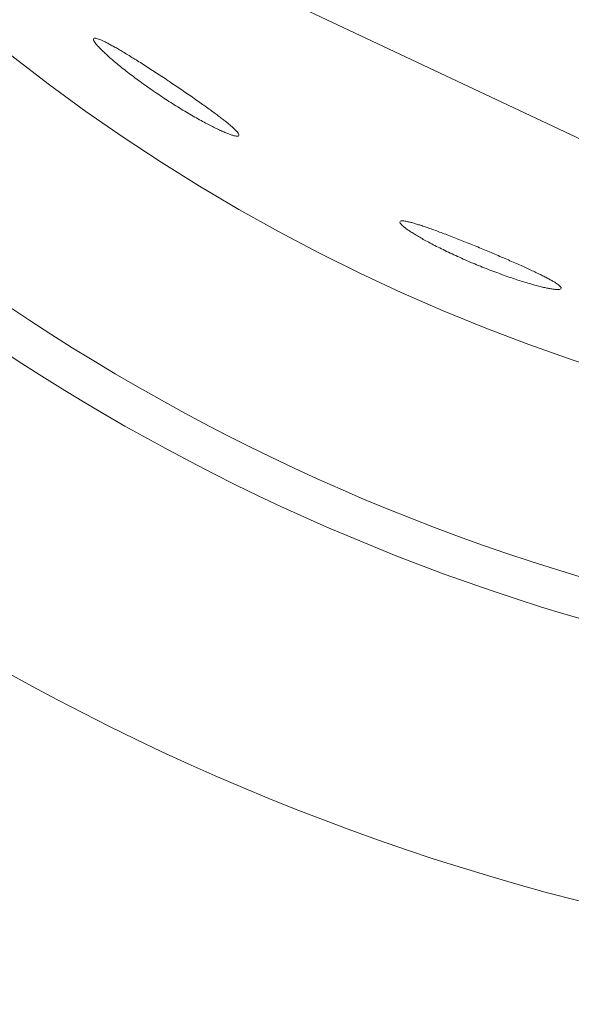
# Model space of a CAD drawing. Header units: inches. Extents: x 382808 to 408593, y -18409 to -9482.
# Tile 357 of 438: x 405179.689 to 405180.478, y -17221.021 to -17219.612. Entities that reach past the tile are written whole.
import ezdxf

# ---------------------------------------------------------------- set-up
doc = ezdxf.new("R2010")
doc.units = ezdxf.units.IN
doc.header["$LTSCALE"] = 2
doc.header["$MEASUREMENT"] = 0
doc.layers.add('!!!LOZAMET_Nr_pióra__9', color=220, linetype='CONTINUOUS', lineweight=0)

msp = doc.modelspace()

# ---------------------------------------------------------------- linework, layer by layer
at = {"layer": '!!!LOZAMET_Nr_pióra__9', "color": 7, "linetype": 'Continuous', "lineweight": 0}
for p, q in [((405190.8859, -17224.6895), (405117.5305, -17190.0675)), ((405179.7948, -17219.6393), (405179.7946, -17219.6404)), ((405179.7946, -17219.6404), (405179.7949, -17219.6417)), ((405179.7949, -17219.6417), (405179.7954, -17219.6427)), ((405179.7954, -17219.6427), (405179.7961, -17219.6438)), ((405179.7966, -17219.6386), (405179.7956, -17219.6387)), ((405179.7961, -17219.6438), (405179.797, -17219.6451)), ((405179.798, -17219.6388), (405179.7966, -17219.6386)), ((405179.797, -17219.6451), (405179.7981, -17219.6466)), ((405179.7991, -17219.639), (405179.798, -17219.6388)), ((405179.7981, -17219.6466), (405179.7994, -17219.6482)), ((405179.8004, -17219.6394), (405179.7991, -17219.639)), ((405179.7994, -17219.6482), (405179.8001, -17219.649)), ((405179.8018, -17219.6399), (405179.8004, -17219.6394)), ((405179.8034, -17219.6405), (405179.8018, -17219.6399)), ((405179.8052, -17219.6412), (405179.8034, -17219.6405)), ((405179.8061, -17219.6416), (405179.8052, -17219.6412)), ((405179.8071, -17219.642), (405179.8061, -17219.6416)), ((405179.8081, -17219.6425), (405179.8071, -17219.642)), ((405179.8092, -17219.643), (405179.8081, -17219.6425)), ((405179.8103, -17219.6435), (405179.8092, -17219.643)), ((405179.8114, -17219.6441), (405179.8103, -17219.6435)), ((405179.8126, -17219.6447), (405179.8114, -17219.6441)), ((405179.8138, -17219.6453), (405179.8126, -17219.6447)), ((405179.815, -17219.6459), (405179.8138, -17219.6453)), ((405179.8163, -17219.6466), (405179.815, -17219.6459)), ((405179.8175, -17219.6473), (405179.8163, -17219.6466)), ((405179.8189, -17219.648), (405179.8175, -17219.6473)), ((405179.8202, -17219.6487), (405179.8189, -17219.648)), ((405179.8001, -17219.649), (405179.8009, -17219.6499)), ((405179.8009, -17219.6499), (405179.8017, -17219.6508)), ((405179.8017, -17219.6508), (405179.8026, -17219.6518)), ((405179.8026, -17219.6518), (405179.8036, -17219.6528)), ((405179.8036, -17219.6528), (405179.8046, -17219.6538)), ((405179.8046, -17219.6538), (405179.8056, -17219.6548)), ((405179.8056, -17219.6548), (405179.8067, -17219.6559)), ((405179.8067, -17219.6559), (405179.8078, -17219.657)), ((405179.8078, -17219.657), (405179.809, -17219.6581)), ((405179.809, -17219.6581), (405179.8102, -17219.6593)), ((405179.8102, -17219.6593), (405179.8114, -17219.6605)), ((405179.8114, -17219.6605), (405179.8127, -17219.6617)), ((405179.8127, -17219.6617), (405179.8141, -17219.6629)), ((405179.8216, -17219.6495), (405179.8202, -17219.6487)), ((405179.823, -17219.6502), (405179.8216, -17219.6495)), ((405179.8244, -17219.6511), (405179.823, -17219.6502)), ((405179.8259, -17219.6519), (405179.8244, -17219.6511)), ((405179.8274, -17219.6527), (405179.8259, -17219.6519)), ((405179.8289, -17219.6536), (405179.8274, -17219.6527)), ((405179.8304, -17219.6545), (405179.8289, -17219.6536)), ((405179.832, -17219.6554), (405179.8304, -17219.6545)), ((405179.8336, -17219.6563), (405179.832, -17219.6554)), ((405179.8352, -17219.6573), (405179.8336, -17219.6563)), ((405179.8369, -17219.6583), (405179.8352, -17219.6573)), ((405179.8386, -17219.6593), (405179.8369, -17219.6583)), ((405179.8403, -17219.6604), (405179.8386, -17219.6593)), ((405179.8421, -17219.6615), (405179.8403, -17219.6604)), ((405179.844, -17219.6626), (405179.8421, -17219.6615)), ((405179.8458, -17219.6637), (405179.844, -17219.6626)), ((405179.8141, -17219.6629), (405179.8154, -17219.6641)), ((405179.8154, -17219.6641), (405179.8168, -17219.6654)), ((405179.8168, -17219.6654), (405179.8183, -17219.6667)), ((405179.8183, -17219.6667), (405179.8198, -17219.668)), ((405179.8198, -17219.668), (405179.8213, -17219.6693)), ((405179.8213, -17219.6693), (405179.8229, -17219.6706)), ((405179.8229, -17219.6706), (405179.8245, -17219.672)), ((405179.8245, -17219.672), (405179.8262, -17219.6734)), ((405179.8262, -17219.6734), (405179.8279, -17219.6749)), ((405179.8279, -17219.6749), (405179.8297, -17219.6764)), ((405179.8297, -17219.6764), (405179.8315, -17219.6779)), ((405179.8477, -17219.6649), (405179.8458, -17219.6637)), ((405179.8496, -17219.6661), (405179.8477, -17219.6649)), ((405179.8516, -17219.6673), (405179.8496, -17219.6661)), ((405179.8536, -17219.6685), (405179.8516, -17219.6673)), ((405179.8556, -17219.6698), (405179.8536, -17219.6685)), ((405179.8576, -17219.6711), (405179.8556, -17219.6698)), ((405179.8597, -17219.6724), (405179.8576, -17219.6711)), ((405179.8618, -17219.6737), (405179.8597, -17219.6724)), ((405179.8639, -17219.675), (405179.8618, -17219.6737)), ((405179.866, -17219.6764), (405179.8639, -17219.675)), ((405179.8682, -17219.6778), (405179.866, -17219.6764)), ((405179.8315, -17219.6779), (405179.8334, -17219.6794)), ((405179.8334, -17219.6794), (405179.8354, -17219.6809)), ((405179.8354, -17219.6809), (405179.8373, -17219.6825)), ((405179.8373, -17219.6825), (405179.8393, -17219.6841)), ((405179.8393, -17219.6841), (405179.8414, -17219.6857)), ((405179.8414, -17219.6857), (405179.8435, -17219.6874)), ((405179.8435, -17219.6874), (405179.8456, -17219.689)), ((405179.8456, -17219.689), (405179.8478, -17219.6907)), ((405179.8478, -17219.6907), (405179.85, -17219.6923)), ((405179.8703, -17219.6792), (405179.8682, -17219.6778)), ((405179.8725, -17219.6806), (405179.8703, -17219.6792)), ((405179.8747, -17219.682), (405179.8725, -17219.6806)), ((405179.8769, -17219.6834), (405179.8747, -17219.682)), ((405179.8791, -17219.6849), (405179.8769, -17219.6834)), ((405179.8814, -17219.6863), (405179.8791, -17219.6849)), ((405179.8836, -17219.6878), (405179.8814, -17219.6863)), ((405179.8858, -17219.6892), (405179.8836, -17219.6878)), ((405179.888, -17219.6907), (405179.8858, -17219.6892)), ((405179.8903, -17219.6922), (405179.888, -17219.6907)), ((405179.85, -17219.6923), (405179.8522, -17219.694)), ((405179.8522, -17219.694), (405179.8545, -17219.6957)), ((405179.8545, -17219.6957), (405179.8568, -17219.6974)), ((405179.8568, -17219.6974), (405179.8591, -17219.6991)), ((405179.8591, -17219.6991), (405179.8614, -17219.7009)), ((405179.8614, -17219.7009), (405179.8638, -17219.7026)), ((405179.8638, -17219.7026), (405179.8662, -17219.7043)), ((405179.8662, -17219.7043), (405179.8686, -17219.706)), ((405179.8925, -17219.6936), (405179.8903, -17219.6922)), ((405179.8947, -17219.6951), (405179.8925, -17219.6936)), ((405179.897, -17219.6966), (405179.8947, -17219.6951)), ((405179.8992, -17219.698), (405179.897, -17219.6966)), ((405179.9014, -17219.6995), (405179.8992, -17219.698)), ((405179.9035, -17219.7009), (405179.9014, -17219.6995)), ((405179.9057, -17219.7024), (405179.9035, -17219.7009)), ((405179.9079, -17219.7039), (405179.9057, -17219.7024)), ((405179.9101, -17219.7054), (405179.9079, -17219.7039)), ((405179.8686, -17219.706), (405179.871, -17219.7077)), ((405179.871, -17219.7077), (405179.8734, -17219.7094)), ((405179.8734, -17219.7094), (405179.8758, -17219.7111)), ((405179.8758, -17219.7111), (405179.8783, -17219.7128)), ((405179.8783, -17219.7128), (405179.8807, -17219.7145)), ((405179.8807, -17219.7145), (405179.8832, -17219.7162)), ((405179.8832, -17219.7162), (405179.8856, -17219.7178)), ((405179.8856, -17219.7178), (405179.888, -17219.7195)), ((405179.9123, -17219.7068), (405179.9101, -17219.7054)), ((405179.9145, -17219.7083), (405179.9123, -17219.7068)), ((405179.9167, -17219.7098), (405179.9145, -17219.7083)), ((405179.9189, -17219.7113), (405179.9167, -17219.7098)), ((405179.9212, -17219.7128), (405179.9189, -17219.7113)), ((405179.9234, -17219.7143), (405179.9212, -17219.7128)), ((405179.9256, -17219.7158), (405179.9234, -17219.7143)), ((405179.9278, -17219.7173), (405179.9256, -17219.7158)), ((405179.9299, -17219.7188), (405179.9278, -17219.7173)), ((405179.9321, -17219.7203), (405179.9299, -17219.7188)), ((405179.888, -17219.7195), (405179.8904, -17219.7211)), ((405179.8904, -17219.7211), (405179.8929, -17219.7227)), ((405179.8929, -17219.7227), (405179.8953, -17219.7243)), ((405179.8953, -17219.7243), (405179.8978, -17219.7259)), ((405179.8978, -17219.7259), (405179.9002, -17219.7276)), ((405179.9002, -17219.7276), (405179.9027, -17219.7292)), ((405179.9027, -17219.7292), (405179.9052, -17219.7308)), ((405179.9052, -17219.7308), (405179.9077, -17219.7324)), ((405179.9077, -17219.7324), (405179.9102, -17219.7339)), ((405179.9343, -17219.7218), (405179.9321, -17219.7203)), ((405179.9364, -17219.7233), (405179.9343, -17219.7218)), ((405179.9385, -17219.7248), (405179.9364, -17219.7233)), ((405179.9406, -17219.7262), (405179.9385, -17219.7248)), ((405179.9427, -17219.7277), (405179.9406, -17219.7262)), ((405179.9447, -17219.7291), (405179.9427, -17219.7277)), ((405179.9468, -17219.7305), (405179.9447, -17219.7291)), ((405179.9488, -17219.732), (405179.9468, -17219.7305)), ((405179.9507, -17219.7334), (405179.9488, -17219.732)), ((405179.9102, -17219.7339), (405179.9127, -17219.7355)), ((405179.9127, -17219.7355), (405179.9152, -17219.7371)), ((405179.9152, -17219.7371), (405179.9177, -17219.7386)), ((405179.9177, -17219.7386), (405179.9202, -17219.7401)), ((405179.9202, -17219.7401), (405179.9227, -17219.7417)), ((405179.9227, -17219.7417), (405179.9252, -17219.7431)), ((405179.9252, -17219.7431), (405179.9276, -17219.7446)), ((405179.9276, -17219.7446), (405179.9301, -17219.7461)), ((405179.9301, -17219.7461), (405179.9325, -17219.7475)), ((405179.9527, -17219.7347), (405179.9507, -17219.7334)), ((405179.9546, -17219.7361), (405179.9527, -17219.7347)), ((405179.9565, -17219.7374), (405179.9546, -17219.7361)), ((405179.9583, -17219.7388), (405179.9565, -17219.7374)), ((405179.9601, -17219.7401), (405179.9583, -17219.7388)), ((405179.9619, -17219.7414), (405179.9601, -17219.7401)), ((405179.9636, -17219.7426), (405179.9619, -17219.7414)), ((405179.9653, -17219.7439), (405179.9636, -17219.7426)), ((405179.967, -17219.7451), (405179.9653, -17219.7439)), ((405179.9686, -17219.7463), (405179.967, -17219.7451)), ((405179.9702, -17219.7475), (405179.9686, -17219.7463)), ((405179.9325, -17219.7475), (405179.9349, -17219.7489)), ((405179.9349, -17219.7489), (405179.9372, -17219.7502)), ((405179.9372, -17219.7502), (405179.9396, -17219.7516)), ((405179.9396, -17219.7516), (405179.9419, -17219.7529)), ((405179.9419, -17219.7529), (405179.9442, -17219.7542)), ((405179.9442, -17219.7542), (405179.9464, -17219.7554)), ((405179.9464, -17219.7554), (405179.9486, -17219.7566)), ((405179.9486, -17219.7566), (405179.9508, -17219.7578)), ((405179.9508, -17219.7578), (405179.9529, -17219.759)), ((405179.9529, -17219.759), (405179.955, -17219.7601)), ((405179.955, -17219.7601), (405179.9571, -17219.7612)), ((405179.9571, -17219.7612), (405179.9591, -17219.7622)), ((405179.9717, -17219.7486), (405179.9702, -17219.7475)), ((405179.9732, -17219.7497), (405179.9717, -17219.7486)), ((405179.9746, -17219.7508), (405179.9732, -17219.7497)), ((405179.976, -17219.7519), (405179.9746, -17219.7508)), ((405179.9774, -17219.753), (405179.976, -17219.7519)), ((405179.9788, -17219.754), (405179.9774, -17219.753)), ((405179.9801, -17219.755), (405179.9788, -17219.754)), ((405179.9814, -17219.7561), (405179.9801, -17219.755)), ((405179.9827, -17219.7571), (405179.9814, -17219.7561)), ((405179.9839, -17219.758), (405179.9827, -17219.7571)), ((405179.9851, -17219.759), (405179.9839, -17219.758)), ((405179.9863, -17219.76), (405179.9851, -17219.759)), ((405179.9874, -17219.7609), (405179.9863, -17219.76)), ((405179.9885, -17219.7618), (405179.9874, -17219.7609)), ((405179.9591, -17219.7622), (405179.961, -17219.7632)), ((405179.961, -17219.7632), (405179.9629, -17219.7642)), ((405179.9629, -17219.7642), (405179.9648, -17219.7651)), ((405179.9648, -17219.7651), (405179.9666, -17219.7661)), ((405179.9666, -17219.7661), (405179.9683, -17219.7669)), ((405179.9683, -17219.7669), (405179.9701, -17219.7678)), ((405179.9701, -17219.7678), (405179.9718, -17219.7686)), ((405179.9718, -17219.7686), (405179.9734, -17219.7694)), ((405179.9734, -17219.7694), (405179.9751, -17219.7701)), ((405179.9751, -17219.7701), (405179.9767, -17219.7709)), ((405179.9767, -17219.7709), (405179.9783, -17219.7716)), ((405179.9783, -17219.7716), (405179.9798, -17219.7723)), ((405179.9798, -17219.7723), (405179.9813, -17219.7729)), ((405179.9813, -17219.7729), (405179.9827, -17219.7735)), ((405179.9827, -17219.7735), (405179.9841, -17219.7741)), ((405179.9841, -17219.7741), (405179.9855, -17219.7747)), ((405179.9855, -17219.7747), (405179.9868, -17219.7752)), ((405179.9868, -17219.7752), (405179.9881, -17219.7757)), ((405179.9896, -17219.7627), (405179.9885, -17219.7618)), ((405179.9906, -17219.7636), (405179.9896, -17219.7627)), ((405179.9916, -17219.7644), (405179.9906, -17219.7636)), ((405179.9926, -17219.7653), (405179.9916, -17219.7644)), ((405179.9935, -17219.7661), (405179.9926, -17219.7653)), ((405179.9944, -17219.7669), (405179.9935, -17219.7661)), ((405179.9952, -17219.7676), (405179.9944, -17219.7669)), ((405179.996, -17219.7684), (405179.9952, -17219.7676)), ((405179.9974, -17219.7698), (405179.996, -17219.7684)), ((405179.9987, -17219.7711), (405179.9974, -17219.7698)), ((405179.9998, -17219.7723), (405179.9987, -17219.7711)), ((405180.0007, -17219.7734), (405179.9998, -17219.7723)), ((405180.0015, -17219.7744), (405180.0007, -17219.7734)), ((405180.0023, -17219.7757), (405180.0015, -17219.7744)), ((405179.9881, -17219.7757), (405179.9893, -17219.7761)), ((405179.9893, -17219.7761), (405179.9905, -17219.7766)), ((405179.9905, -17219.7766), (405179.9916, -17219.777)), ((405179.9916, -17219.777), (405179.9927, -17219.7773)), ((405179.9927, -17219.7773), (405179.9937, -17219.7776)), ((405179.9937, -17219.7776), (405179.9955, -17219.7782)), ((405179.9955, -17219.7782), (405179.9972, -17219.7785)), ((405179.9972, -17219.7785), (405179.9986, -17219.7788)), ((405179.9986, -17219.7788), (405179.9998, -17219.7789)), ((405179.9998, -17219.7789), (405180.0009, -17219.7789)), ((405180.0009, -17219.7789), (405180.002, -17219.7787)), ((405180.0027, -17219.7768), (405180.0023, -17219.7757)), ((405180.0027, -17219.7781), (405180.0027, -17219.7768)), ((405180.233, -17219.9013), (405180.233, -17219.9024)), ((405180.2347, -17219.9003), (405180.2337, -17219.9006)), ((405180.236, -17219.9002), (405180.2347, -17219.9003)), ((405180.2372, -17219.9002), (405180.236, -17219.9002)), ((405180.2385, -17219.9003), (405180.2372, -17219.9002)), ((405180.24, -17219.9005), (405180.2385, -17219.9003)), ((405180.2417, -17219.9007), (405180.24, -17219.9005)), ((405180.2436, -17219.9011), (405180.2417, -17219.9007)), ((405180.2446, -17219.9013), (405180.2436, -17219.9011)), ((405180.2456, -17219.9016), (405180.2446, -17219.9013)), ((405180.2467, -17219.9018), (405180.2456, -17219.9016)), ((405180.2478, -17219.9021), (405180.2467, -17219.9018)), ((405180.249, -17219.9024), (405180.2478, -17219.9021)), ((405180.233, -17219.9024), (405180.2336, -17219.9036)), ((405180.2336, -17219.9036), (405180.2343, -17219.9045)), ((405180.2343, -17219.9045), (405180.2352, -17219.9055)), ((405180.2352, -17219.9055), (405180.2363, -17219.9066)), ((405180.2363, -17219.9066), (405180.2376, -17219.9078)), ((405180.2376, -17219.9078), (405180.2392, -17219.9091)), ((405180.2392, -17219.9091), (405180.2401, -17219.9098)), ((405180.2401, -17219.9098), (405180.2411, -17219.9105)), ((405180.2411, -17219.9105), (405180.2421, -17219.9113)), ((405180.2421, -17219.9113), (405180.2431, -17219.912)), ((405180.2431, -17219.912), (405180.2442, -17219.9128)), ((405180.2442, -17219.9128), (405180.2454, -17219.9136)), ((405180.2454, -17219.9136), (405180.2466, -17219.9144)), ((405180.2466, -17219.9144), (405180.2479, -17219.9153)), ((405180.2479, -17219.9153), (405180.2492, -17219.9161)), ((405180.2502, -17219.9027), (405180.249, -17219.9024)), ((405180.2492, -17219.9161), (405180.2506, -17219.917)), ((405180.2515, -17219.9031), (405180.2502, -17219.9027)), ((405180.2528, -17219.9035), (405180.2515, -17219.9031)), ((405180.2541, -17219.9038), (405180.2528, -17219.9035)), ((405180.2555, -17219.9042), (405180.2541, -17219.9038)), ((405180.2569, -17219.9047), (405180.2555, -17219.9042)), ((405180.2583, -17219.9051), (405180.2569, -17219.9047)), ((405180.2598, -17219.9056), (405180.2583, -17219.9051)), ((405180.2613, -17219.906), (405180.2598, -17219.9056)), ((405180.2628, -17219.9065), (405180.2613, -17219.906)), ((405180.2644, -17219.907), (405180.2628, -17219.9065)), ((405180.266, -17219.9076), (405180.2644, -17219.907)), ((405180.2676, -17219.9081), (405180.266, -17219.9076)), ((405180.2692, -17219.9087), (405180.2676, -17219.9081)), ((405180.2709, -17219.9092), (405180.2692, -17219.9087)), ((405180.2726, -17219.9098), (405180.2709, -17219.9092)), ((405180.2743, -17219.9104), (405180.2726, -17219.9098)), ((405180.2761, -17219.9111), (405180.2743, -17219.9104)), ((405180.278, -17219.9117), (405180.2761, -17219.9111)), ((405180.2799, -17219.9124), (405180.278, -17219.9117)), ((405180.2818, -17219.9131), (405180.2799, -17219.9124)), ((405180.2838, -17219.9138), (405180.2818, -17219.9131)), ((405180.2858, -17219.9146), (405180.2838, -17219.9138)), ((405180.2878, -17219.9153), (405180.2858, -17219.9146)), ((405180.2899, -17219.9161), (405180.2878, -17219.9153)), ((405180.292, -17219.9169), (405180.2899, -17219.9161)), ((405180.2506, -17219.917), (405180.252, -17219.9179)), ((405180.252, -17219.9179), (405180.2535, -17219.9188)), ((405180.2535, -17219.9188), (405180.255, -17219.9197)), ((405180.255, -17219.9197), (405180.2565, -17219.9207)), ((405180.2565, -17219.9207), (405180.2581, -17219.9216)), ((405180.2581, -17219.9216), (405180.2597, -17219.9226)), ((405180.2597, -17219.9226), (405180.2614, -17219.9236)), ((405180.2614, -17219.9236), (405180.2631, -17219.9245)), ((405180.2631, -17219.9245), (405180.2648, -17219.9255)), ((405180.2648, -17219.9255), (405180.2666, -17219.9266)), ((405180.2666, -17219.9266), (405180.2685, -17219.9276)), ((405180.2685, -17219.9276), (405180.2704, -17219.9287)), ((405180.2704, -17219.9287), (405180.2724, -17219.9297)), ((405180.2724, -17219.9297), (405180.2745, -17219.9308)), ((405180.2942, -17219.9177), (405180.292, -17219.9169)), ((405180.2964, -17219.9185), (405180.2942, -17219.9177)), ((405180.2986, -17219.9194), (405180.2964, -17219.9185)), ((405180.3008, -17219.9202), (405180.2986, -17219.9194)), ((405180.3031, -17219.9211), (405180.3008, -17219.9202)), ((405180.3054, -17219.922), (405180.3031, -17219.9211)), ((405180.3077, -17219.9229), (405180.3054, -17219.922)), ((405180.3101, -17219.9238), (405180.3077, -17219.9229)), ((405180.3125, -17219.9247), (405180.3101, -17219.9238)), ((405180.3149, -17219.9257), (405180.3125, -17219.9247)), ((405180.3173, -17219.9266), (405180.3149, -17219.9257)), ((405180.3197, -17219.9276), (405180.3173, -17219.9266)), ((405180.3221, -17219.9285), (405180.3197, -17219.9276)), ((405180.3246, -17219.9295), (405180.3221, -17219.9285)), ((405180.3271, -17219.9305), (405180.3246, -17219.9295)), ((405180.2745, -17219.9308), (405180.2766, -17219.932)), ((405180.2766, -17219.932), (405180.2787, -17219.9331)), ((405180.2787, -17219.9331), (405180.2809, -17219.9342)), ((405180.2809, -17219.9342), (405180.2831, -17219.9354)), ((405180.2831, -17219.9354), (405180.2854, -17219.9366)), ((405180.2854, -17219.9366), (405180.2877, -17219.9377)), ((405180.2877, -17219.9377), (405180.2901, -17219.9389)), ((405180.2901, -17219.9389), (405180.2925, -17219.9401)), ((405180.2925, -17219.9401), (405180.295, -17219.9413)), ((405180.295, -17219.9413), (405180.2975, -17219.9426)), ((405180.2975, -17219.9426), (405180.3, -17219.9438)), ((405180.3, -17219.9438), (405180.3025, -17219.945)), ((405180.3295, -17219.9315), (405180.3271, -17219.9305)), ((405180.332, -17219.9325), (405180.3295, -17219.9315)), ((405180.3345, -17219.9335), (405180.332, -17219.9325)), ((405180.337, -17219.9345), (405180.3345, -17219.9335)), ((405180.3394, -17219.9355), (405180.337, -17219.9345)), ((405180.3419, -17219.9365), (405180.3394, -17219.9355)), ((405180.3444, -17219.9375), (405180.3419, -17219.9365)), ((405180.3468, -17219.9385), (405180.3444, -17219.9375)), ((405180.3493, -17219.9395), (405180.3468, -17219.9385)), ((405180.3517, -17219.9406), (405180.3493, -17219.9395)), ((405180.3541, -17219.9416), (405180.3517, -17219.9406)), ((405180.3565, -17219.9426), (405180.3541, -17219.9416)), ((405180.359, -17219.9436), (405180.3565, -17219.9426)), ((405180.3614, -17219.9446), (405180.359, -17219.9436)), ((405180.3025, -17219.945), (405180.3051, -17219.9462)), ((405180.3051, -17219.9462), (405180.3077, -17219.9475)), ((405180.3077, -17219.9475), (405180.3104, -17219.9487)), ((405180.3104, -17219.9487), (405180.313, -17219.9499)), ((405180.313, -17219.9499), (405180.3157, -17219.9511)), ((405180.3157, -17219.9511), (405180.3184, -17219.9523)), ((405180.3184, -17219.9523), (405180.3211, -17219.9535)), ((405180.3211, -17219.9535), (405180.3238, -17219.9548)), ((405180.3238, -17219.9548), (405180.3265, -17219.9559)), ((405180.3265, -17219.9559), (405180.3292, -17219.9571)), ((405180.3292, -17219.9571), (405180.3319, -17219.9583)), ((405180.3319, -17219.9583), (405180.3347, -17219.9595)), ((405180.3639, -17219.9456), (405180.3614, -17219.9446)), ((405180.3664, -17219.9467), (405180.3639, -17219.9456)), ((405180.3688, -17219.9477), (405180.3664, -17219.9467)), ((405180.3713, -17219.9488), (405180.3688, -17219.9477)), ((405180.3737, -17219.9498), (405180.3713, -17219.9488)), ((405180.3762, -17219.9509), (405180.3737, -17219.9498)), ((405180.3786, -17219.9519), (405180.3762, -17219.9509)), ((405180.3811, -17219.9529), (405180.3786, -17219.9519)), ((405180.3835, -17219.954), (405180.3811, -17219.9529)), ((405180.3859, -17219.955), (405180.3835, -17219.954)), ((405180.3883, -17219.9561), (405180.3859, -17219.955)), ((405180.3906, -17219.9571), (405180.3883, -17219.9561)), ((405180.393, -17219.9581), (405180.3906, -17219.9571)), ((405180.3953, -17219.9591), (405180.393, -17219.9581)), ((405180.3347, -17219.9595), (405180.3374, -17219.9606)), ((405180.3374, -17219.9606), (405180.3401, -17219.9618)), ((405180.3401, -17219.9618), (405180.3428, -17219.9629)), ((405180.3428, -17219.9629), (405180.3454, -17219.964)), ((405180.3454, -17219.964), (405180.3482, -17219.9651)), ((405180.3482, -17219.9651), (405180.3509, -17219.9662)), ((405180.3509, -17219.9662), (405180.3536, -17219.9673)), ((405180.3536, -17219.9673), (405180.3564, -17219.9684)), ((405180.3564, -17219.9684), (405180.3591, -17219.9695)), ((405180.3591, -17219.9695), (405180.3619, -17219.9705)), ((405180.3619, -17219.9705), (405180.3647, -17219.9716)), ((405180.3647, -17219.9716), (405180.3674, -17219.9727)), ((405180.3674, -17219.9727), (405180.3702, -17219.9737)), ((405180.3976, -17219.9601), (405180.3953, -17219.9591)), ((405180.3998, -17219.9611), (405180.3976, -17219.9601)), ((405180.4021, -17219.9621), (405180.3998, -17219.9611)), ((405180.4043, -17219.9631), (405180.4021, -17219.9621)), ((405180.4065, -17219.9641), (405180.4043, -17219.9631)), ((405180.4086, -17219.9651), (405180.4065, -17219.9641)), ((405180.4107, -17219.966), (405180.4086, -17219.9651)), ((405180.4128, -17219.967), (405180.4107, -17219.966)), ((405180.4148, -17219.9679), (405180.4128, -17219.967)), ((405180.4168, -17219.9688), (405180.4148, -17219.9679)), ((405180.4187, -17219.9697), (405180.4168, -17219.9688)), ((405180.4206, -17219.9706), (405180.4187, -17219.9697)), ((405180.4225, -17219.9715), (405180.4206, -17219.9706)), ((405180.4243, -17219.9723), (405180.4225, -17219.9715)), ((405180.4261, -17219.9732), (405180.4243, -17219.9723)), ((405180.3702, -17219.9737), (405180.373, -17219.9747)), ((405180.373, -17219.9747), (405180.3757, -17219.9757)), ((405180.3757, -17219.9757), (405180.3784, -17219.9767)), ((405180.3784, -17219.9767), (405180.3811, -17219.9777)), ((405180.3811, -17219.9777), (405180.3838, -17219.9787)), ((405180.3838, -17219.9787), (405180.3865, -17219.9796)), ((405180.3865, -17219.9796), (405180.3891, -17219.9805)), ((405180.3891, -17219.9805), (405180.3918, -17219.9814)), ((405180.3918, -17219.9814), (405180.3943, -17219.9823)), ((405180.3943, -17219.9823), (405180.3969, -17219.9832)), ((405180.3969, -17219.9832), (405180.3994, -17219.984)), ((405180.3994, -17219.984), (405180.4019, -17219.9848)), ((405180.4019, -17219.9848), (405180.4043, -17219.9856)), ((405180.4043, -17219.9856), (405180.4067, -17219.9864)), ((405180.4067, -17219.9864), (405180.4091, -17219.9871)), ((405180.4278, -17219.974), (405180.4261, -17219.9732)), ((405180.4295, -17219.9748), (405180.4278, -17219.974)), ((405180.4311, -17219.9756), (405180.4295, -17219.9748)), ((405180.4327, -17219.9764), (405180.4311, -17219.9756)), ((405180.4343, -17219.9771), (405180.4327, -17219.9764)), ((405180.4358, -17219.9779), (405180.4343, -17219.9771)), ((405180.4373, -17219.9787), (405180.4358, -17219.9779)), ((405180.4388, -17219.9794), (405180.4373, -17219.9787)), ((405180.4402, -17219.9801), (405180.4388, -17219.9794)), ((405180.4417, -17219.9809), (405180.4402, -17219.9801)), ((405180.443, -17219.9816), (405180.4417, -17219.9809)), ((405180.4444, -17219.9823), (405180.443, -17219.9816)), ((405180.4457, -17219.983), (405180.4444, -17219.9823)), ((405180.4469, -17219.9837), (405180.4457, -17219.983)), ((405180.4481, -17219.9843), (405180.4469, -17219.9837)), ((405180.4493, -17219.985), (405180.4481, -17219.9843)), ((405180.4505, -17219.9856), (405180.4493, -17219.985)), ((405180.4516, -17219.9863), (405180.4505, -17219.9856)), ((405180.4526, -17219.9869), (405180.4516, -17219.9863)), ((405180.4091, -17219.9871), (405180.4114, -17219.9878)), ((405180.4114, -17219.9878), (405180.4137, -17219.9885)), ((405180.4137, -17219.9885), (405180.4159, -17219.9892)), ((405180.4159, -17219.9892), (405180.4181, -17219.9898)), ((405180.4181, -17219.9898), (405180.4202, -17219.9904)), ((405180.4202, -17219.9904), (405180.4223, -17219.991)), ((405180.4223, -17219.991), (405180.4243, -17219.9916)), ((405180.4243, -17219.9916), (405180.4262, -17219.9921)), ((405180.4262, -17219.9921), (405180.4281, -17219.9926)), ((405180.4281, -17219.9926), (405180.43, -17219.9931)), ((405180.43, -17219.9931), (405180.4318, -17219.9936)), ((405180.4318, -17219.9936), (405180.4336, -17219.994)), ((405180.4336, -17219.994), (405180.4353, -17219.9945)), ((405180.4353, -17219.9945), (405180.4371, -17219.9949)), ((405180.4371, -17219.9949), (405180.4387, -17219.9953)), ((405180.4387, -17219.9953), (405180.4404, -17219.9956)), ((405180.4404, -17219.9956), (405180.442, -17219.996)), ((405180.442, -17219.996), (405180.4435, -17219.9963)), ((405180.4435, -17219.9963), (405180.445, -17219.9966)), ((405180.445, -17219.9966), (405180.4464, -17219.9969)), ((405180.4464, -17219.9969), (405180.4478, -17219.9971)), ((405180.4478, -17219.9971), (405180.4492, -17219.9974)), ((405180.4492, -17219.9974), (405180.4505, -17219.9976)), ((405180.4505, -17219.9976), (405180.4517, -17219.9978)), ((405180.4517, -17219.9978), (405180.4529, -17219.9979)), ((405180.4536, -17219.9875), (405180.4526, -17219.9869)), ((405180.4529, -17219.9979), (405180.454, -17219.9981)), ((405180.4546, -17219.9881), (405180.4536, -17219.9875)), ((405180.454, -17219.9981), (405180.455, -17219.9982)), ((405180.4555, -17219.9887), (405180.4546, -17219.9881)), ((405180.455, -17219.9982), (405180.457, -17219.9983)), ((405180.4572, -17219.9898), (405180.4555, -17219.9887)), ((405180.457, -17219.9983), (405180.4587, -17219.9984)), ((405180.4587, -17219.9908), (405180.4572, -17219.9898)), ((405180.46, -17219.9918), (405180.4587, -17219.9908)), ((405180.4587, -17219.9984), (405180.4601, -17219.9984)), ((405180.4611, -17219.9927), (405180.46, -17219.9918)), ((405180.4601, -17219.9984), (405180.4613, -17219.9982)), ((405180.4621, -17219.9935), (405180.4611, -17219.9927)), ((405180.4613, -17219.9982), (405180.4623, -17219.998)), ((405180.4631, -17219.9946), (405180.4621, -17219.9935)), ((405180.4623, -17219.998), (405180.4634, -17219.9976)), ((405180.4638, -17219.9956), (405180.4631, -17219.9946)), ((405180.464, -17219.9969), (405180.4638, -17219.9956))]:
    msp.add_line(p, q, dxfattribs=at)
for radius in [3.435, 2.9873, 2.695]:
    msp.add_circle((405181.344, -17217.5457), radius, dxfattribs=at)
for radius, start, end in [(4.8, 66.5703, 293.4297), (4.75, 11.4482, 348.5518), (3.045, 5.3512, 354.6488), (6.2, 182.84561, 267.14136)]:
    msp.add_arc((405181.344, -17217.5457), radius, start, end, dxfattribs=at)

doc.saveas('drawing.dxf')
